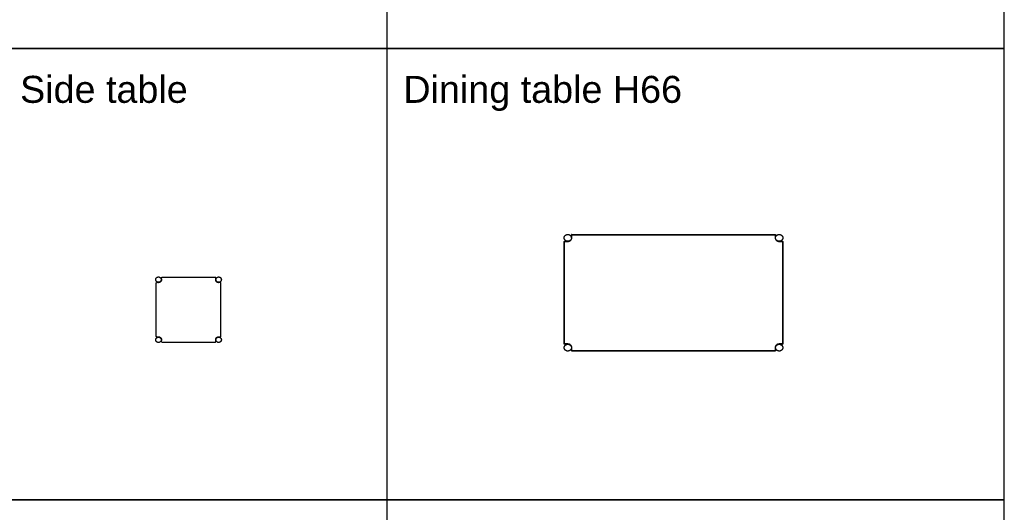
# Model space of a CAD drawing. Header units: millimetres. Extents: x -31695 to -19845, y -5614 to 7253.
# Tile 329 of 432: x -26609 to -19853, y 493 to 3873. Entities that reach past the tile are written whole.
import ezdxf

# ---------------------------------------------------------------- set-up
doc = ezdxf.new("R2010")
doc.units = ezdxf.units.MM
doc.layers.add('2d', color=7, linetype='Continuous', true_color=0x000000)
doc.layers.add('layout', color=7, linetype='Continuous', true_color=0x717171)
doc.styles.add('Predefinito', font='arial.ttf')

msp = doc.modelspace()

# ---------------------------------------------------------------- linework, layer by layer
at = {"layer": '2d', "linetype": 'Continuous', "lineweight": -3}
for points in [[(-25671.5, 1746.4), (-25671.5, 2065.5)], [(-25228.5, 1746.4), (-25228.5, 2065.5)]]:
    msp.add_lwpolyline(points, dxfattribs=at)
for points in [[(-22872.9, 2375.8), (-22872.9, 2399.2), (-22847.9, 2399.2)], [(-21397.9, 2399.2), (-21372.9, 2399.2), (-21372.9, 2375.8)], [(-22847.9, 1599.2), (-22872.9, 1599.2), (-22872.9, 1622.6)], [(-21372.9, 1622.6), (-21372.9, 1599.2), (-21397.9, 1599.2)]]:
    msp.add_rational_spline(points, [1, 0.707106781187, 1], degree=2, dxfattribs=at)
for points, weights, knots in [([(-22847.9, 2399.2), (-22831.2, 2399.2), (-22824.8, 2384.7), (-22818.4, 2370.3), (-22830.2, 2359.3), (-22842, 2348.2), (-22857.4, 2354.2), (-22872.9, 2360.2), (-22872.9, 2375.8)], [1, 0.831469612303, 1, 0.831469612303, 1, 0.831469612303, 1, 0.831469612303, 1], [0, 0, 0, 26.507194, 26.507194, 53.014387, 53.014387, 79.521581, 79.521581, 106.028775, 106.028775, 106.028775]), ([(-21372.9, 2375.8), (-21372.9, 2360.2), (-21388.3, 2354.2), (-21403.7, 2348.2), (-21415.6, 2359.3), (-21427.4, 2370.3), (-21421, 2384.7), (-21414.6, 2399.2), (-21397.9, 2399.2)], [1, 0.831469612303, 1, 0.831469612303, 1, 0.831469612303, 1, 0.831469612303, 1], [0, 0, 0, 26.507194, 26.507194, 53.014387, 53.014387, 79.521581, 79.521581, 106.028775, 106.028775, 106.028775]), ([(-25656.5, 2107.8), (-25675, 2107.8), (-25675, 2089.3), (-25675, 2070.8), (-25656.5, 2070.8), (-25638, 2070.8), (-25638, 2089.3), (-25638, 2107.8), (-25656.5, 2107.8)], [1, 0.707106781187, 1, 0.707106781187, 1, 0.707106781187, 1, 0.707106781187, 1], [0, 0, 0, 29.059732, 29.059732, 58.119464, 58.119464, 87.179196, 87.179196, 116.238928, 116.238928, 116.238928]), ([(-25637.8, 2097.3), (-25632.1, 2084.5), (-25641.9, 2074.6), (-25651.7, 2064.6), (-25664.5, 2070.1)], [1, 0.826202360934, 1, 0.826202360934, 1], [0, 0, 0, 24.536993, 24.536993, 49.073986, 49.073986, 49.073986]), ([(-25637.8, 2097.3), (-25638.9, 2099.8), (-25637.4, 2102.1), (-25635.9, 2104.4), (-25633.2, 2104.4)], [1, 0.878716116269, 1, 0.878716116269, 1], [0, 0, 0, 4.976305, 4.976305, 9.952609, 9.952609, 9.952609]), ([(-25262.2, 2097.3), (-25261.1, 2099.8), (-25262.6, 2102.1), (-25264.1, 2104.4), (-25266.8, 2104.4)], [1, 0.878716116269, 1, 0.878716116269, 1], [0, 0, 0, 4.976305, 4.976305, 9.952609, 9.952609, 9.952609]), ([(-25235.5, 2070.1), (-25248.3, 2064.6), (-25258.1, 2074.6), (-25267.9, 2084.5), (-25262.2, 2097.3)], [1, 0.826202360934, 1, 0.826202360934, 1], [0, 0, 0, 24.536993, 24.536993, 49.073986, 49.073986, 49.073986]), ([(-25243.5, 2107.8), (-25262, 2107.8), (-25262, 2089.3), (-25262, 2070.8), (-25243.5, 2070.8), (-25225, 2070.8), (-25225, 2089.3), (-25225, 2107.8), (-25243.5, 2107.8)], [1, 0.707106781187, 1, 0.707106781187, 1, 0.707106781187, 1, 0.707106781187, 1], [0, 0, 0, 29.059732, 29.059732, 58.119464, 58.119464, 87.179196, 87.179196, 116.238928, 116.238928, 116.238928]), ([(-25671.5, 2065.5), (-25671.5, 2068.2), (-25669.3, 2069.7), (-25667, 2071.2), (-25664.5, 2070.1)], [1, 0.880665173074, 1, 0.880665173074, 1], [0, 0, 0, 4.935319, 4.935319, 9.870637, 9.870637, 9.870637]), ([(-25228.5, 2065.5), (-25228.5, 2068.2), (-25230.8, 2069.7), (-25233, 2071.2), (-25235.5, 2070.1)], [1, 0.880665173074, 1, 0.880665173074, 1], [0, 0, 0, 4.935319, 4.935319, 9.870637, 9.870637, 9.870637]), ([(-25675, 1676.4), (-25675, 1657.9), (-25656.5, 1657.9), (-25638, 1657.9), (-25638, 1676.4), (-25638, 1694.9), (-25656.5, 1694.9), (-25675, 1694.9), (-25675, 1676.4)], [1, 0.707106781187, 1, 0.707106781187, 1, 0.707106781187, 1, 0.707106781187, 1], [0, 0, 0, 29.059732, 29.059732, 58.119464, 58.119464, 87.179196, 87.179196, 116.238928, 116.238928, 116.238928]), ([(-25664.5, 1695.6), (-25667, 1694.5), (-25669.3, 1696), (-25671.5, 1697.5), (-25671.5, 1700.2)], [1, 0.880665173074, 1, 0.880665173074, 1], [0, 0, 0, 4.935319, 4.935319, 9.870637, 9.870637, 9.870637]), ([(-25664.5, 1695.6), (-25651.7, 1701.1), (-25641.9, 1691.1), (-25632.1, 1681.2), (-25637.8, 1668.4)], [1, 0.826202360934, 1, 0.826202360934, 1], [0, 0, 0, 24.536993, 24.536993, 49.073986, 49.073986, 49.073986]), ([(-25262.2, 1668.4), (-25267.9, 1681.2), (-25258.1, 1691.1), (-25248.3, 1701.1), (-25235.5, 1695.6)], [1, 0.826202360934, 1, 0.826202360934, 1], [0, 0, 0, 24.536993, 24.536993, 49.073986, 49.073986, 49.073986]), ([(-25225, 1676.4), (-25225, 1694.9), (-25243.5, 1694.9), (-25262, 1694.9), (-25262, 1676.4), (-25262, 1657.9), (-25243.5, 1657.9), (-25225, 1657.9), (-25225, 1676.4)], [1, 0.707106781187, 1, 0.707106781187, 1, 0.707106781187, 1, 0.707106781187, 1], [0, 0, 0, 29.059732, 29.059732, 58.119464, 58.119464, 87.179196, 87.179196, 116.238928, 116.238928, 116.238928]), ([(-25235.5, 1695.6), (-25233, 1694.5), (-25230.8, 1696), (-25228.5, 1697.5), (-25228.5, 1700.2)], [1, 0.880665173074, 1, 0.880665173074, 1], [0, 0, 0, 4.935319, 4.935319, 9.870637, 9.870637, 9.870637]), ([(-25633.2, 1661.3), (-25635.9, 1661.3), (-25637.4, 1663.6), (-25638.9, 1665.9), (-25637.8, 1668.4)], [1, 0.878716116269, 1, 0.878716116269, 1], [0, 0, 0, 4.976305, 4.976305, 9.952609, 9.952609, 9.952609]), ([(-25266.8, 1661.3), (-25264.1, 1661.3), (-25262.6, 1663.6), (-25261.1, 1665.9), (-25262.2, 1668.4)], [1, 0.878716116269, 1, 0.878716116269, 1], [0, 0, 0, 4.976305, 4.976305, 9.952609, 9.952609, 9.952609]), ([(-22872.9, 1622.6), (-22872.9, 1638.2), (-22857.4, 1644.2), (-22842, 1650.2), (-22830.2, 1639.1), (-22818.4, 1628.1), (-22824.8, 1613.6), (-22831.2, 1599.2), (-22847.9, 1599.2)], [1, 0.831469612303, 1, 0.831469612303, 1, 0.831469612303, 1, 0.831469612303, 1], [0, 0, 0, 26.507194, 26.507194, 53.014387, 53.014387, 79.521581, 79.521581, 106.028775, 106.028775, 106.028775]), ([(-21397.9, 1599.2), (-21414.6, 1599.2), (-21421, 1613.6), (-21427.4, 1628.1), (-21415.6, 1639.1), (-21403.7, 1650.2), (-21388.3, 1644.2), (-21372.9, 1638.2), (-21372.9, 1622.6)], [1, 0.831469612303, 1, 0.831469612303, 1, 0.831469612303, 1, 0.831469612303, 1], [0, 0, 0, 26.507194, 26.507194, 53.014387, 53.014387, 79.521581, 79.521581, 106.028775, 106.028775, 106.028775]), ([(-21384, 1642), (-21383.1, 1641.5), (-21382.3, 1640.9), (-21380.8, 1639.8), (-21379.6, 1638.5), (-21379.2, 1638.1), (-21378.8, 1637.7)], [1, 0.999130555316, 1, 0.997205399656, 1, 0.999739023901, 1], [0, 0, 0, 1.881279, 1.881279, 5.253997, 5.253997, 6.283719, 6.283719, 6.283719])]:
    msp.add_rational_spline(points, weights, degree=2, knots=knots, dxfattribs=at)
for points, degree, knots in [([(-22847.9, 2350.3), (-22844.3, 2350.3), (-22837.2, 2351.7), (-22828.1, 2357.3), (-22822.1, 2365.8), (-22820.7, 2372.5), (-22820.7, 2375.8)], 3, [22.500005, 22.500005, 22.500005, 22.500005, 32.121073, 41.742143, 51.363212, 60.984281, 60.984281, 60.984281, 60.984281]), ([(-21425.1, 2375.8), (-21425.1, 2372.5), (-21423.7, 2365.8), (-21417.6, 2357.3), (-21408.6, 2351.7), (-21401.4, 2350.3), (-21397.9, 2350.3)], 3, [22.500003, 22.500003, 22.500003, 22.500003, 32.121073, 41.742142, 51.363211, 60.984279, 60.984279, 60.984279, 60.984279]), ([(-21422.9, 2376.1), (-21422.9, 2386.6), (-21422.9, 2397.1), (-21422.9, 2397.1), (-21422.9, 2397.1)], 2, [-3743.817938, -3743.817938, -3743.817938, -3723.575561, -3723.575561, -3715.575855, -3715.575855, -3715.575855]), ([(-22820.7, 1622.6), (-22820.7, 1625.9), (-22822.1, 1632.6), (-22828.1, 1641.1), (-22837.2, 1646.7), (-22844.3, 1648), (-22847.9, 1648)], 3, [22.500006, 22.500006, 22.500006, 22.500006, 32.121074, 41.742143, 51.363211, 60.984279, 60.984279, 60.984279, 60.984279]), ([(-22822.9, 1622.3), (-22822.9, 1611.8), (-22822.9, 1601.3), (-22822.9, 1601.3), (-22822.9, 1601.3)], 2, [-2613.135689, -2613.135689, -2613.135689, -2592.893288, -2592.893288, -2584.893288, -2584.893288, -2584.893288]), ([(-21397.9, 1648), (-21401.4, 1648), (-21408.6, 1646.7), (-21417.6, 1641.1), (-21423.7, 1632.6), (-21425.1, 1625.9), (-21425.1, 1622.6)], 3, [22.500003, 22.500003, 22.500003, 22.500003, 32.121073, 41.742144, 51.363212, 60.984278, 60.984278, 60.984278, 60.984278]), ([(-21397.6, 1646), (-21386.3, 1646), (-21375.1, 1646), (-21375.1, 1646), (-21375.1, 1646)], 2, [-3323.475, -3323.475, -3323.475, -3303.232623, -3303.232623, -3295.233102, -3295.233102, -3295.233102]), ([(-21397.9, 1599.2), (-21397.9, 1599.2), (-21397.9, 1599.2), (-21397.9, 1599.2), (-21397.9, 1599.2), (-21397.9, 1599.2), (-21397.9, 1599.2), (-21397.9, 1599.2), (-21397.9, 1599.2), (-21397.9, 1599.2), (-21397.9, 1599.2), (-21397.9, 1599.2), (-21397.9, 1599.2), (-21397.9, 1599.2), (-21397.9, 1599.2), (-21397.9, 1599.2), (-21397.9, 1599.2), (-21397.9, 1599.2), (-21397.9, 1599.2), (-21397.9, 1599.2), (-21397.9, 1599.2), (-21397.9, 1599.2), (-21397.9, 1599.2), (-21397.9, 1599.2), (-21397.9, 1599.2), (-21397.9, 1599.2), (-21397.9, 1599.2), (-21397.9, 1599.2), (-21397.9, 1599.2), (-21397.9, 1599.2), (-21397.9, 1599.2), (-21397.9, 1599.2), (-21397.9, 1599.2), (-21397.9, 1599.2), (-21397.9, 1599.2), (-21397.9, 1599.2), (-21397.9, 1599.2), (-21397.9, 1599.2), (-21397.9, 1599.2), (-21397.9, 1599.2), (-21397.9, 1599.2), (-21397.9, 1599.2), (-21397.9, 1599.2), (-21397.9, 1599.2), (-21397.9, 1599.2), (-21397.9, 1599.2), (-21397.9, 1599.2), (-21397.9, 1599.2), (-21397.9, 1599.2), (-21397.9, 1599.2), (-21397.9, 1599.2), (-21397.9, 1599.2), (-21397.9, 1599.2), (-21397.9, 1599.2), (-21397.9, 1599.2), (-21397.9, 1599.2), (-21397.9, 1599.2), (-21397.9, 1599.2), (-21397.9, 1599.2), (-21397.9, 1599.2), (-21397.9, 1599.2), (-21397.9, 1599.2), (-21397.9, 1599.2), (-21397.9, 1599.2), (-21397.9, 1599.2), (-21397.9, 1599.2), (-21397.9, 1599.2), (-21397.9, 1599.2), (-21397.9, 1599.2), (-21397.9, 1599.2), (-21397.9, 1599.2), (-21397.9, 1599.2), (-21397.9, 1599.2), (-21397.9, 1599.2), (-21397.9, 1599.2), (-21397.9, 1599.2), (-21397.9, 1599.2), (-21397.9, 1599.2), (-21397.9, 1599.2), (-21397.9, 1599.2), (-21397.9, 1599.2), (-21397.9, 1599.2), (-21397.9, 1599.2), (-21397.9, 1599.2), (-21397.9, 1599.2), (-21397.9, 1599.2), (-21397.9, 1599.2), (-21397.9, 1599.2), (-21397.9, 1599.2), (-21397.9, 1599.2)], 3, [0, 0, 0, 0, 0.00093, 0.0015423, 0.0036212, 0.0055387, 0.007763, 0.0097611, 0.0119855, 0.013903, 0.0162724, 0.0180965, 0.0206077, 0.022403, 0.0249754, 0.0261356, 0.0268384, 0.02836, 0.0293591, 0.0303582, 0.0314189, 0.0324795, 0.0334786, 0.0344777, 0.0355384, 0.0367022, 0.0378625, 0.0386198, 0.040119, 0.0409894, 0.0422303, 0.0428136, 0.0445546, 0.045325, 0.0465659, 0.0471203, 0.0488613, 0.0506855, 0.052981, 0.0549728, 0.0571749, 0.0591957, 0.0613172, 0.063338, 0.0655401, 0.0674579, 0.06966, 0.0716519, 0.0739475, 0.0759589, 0.0782834, 0.079692, 0.0803948, 0.0818941, 0.0826516, 0.0839151, 0.0849759, 0.0860367, 0.0870359, 0.0880576, 0.089557, 0.0902598, 0.0914203, 0.0922519, 0.093993, 0.0945475, 0.0957886, 0.096559, 0.0983002, 0.0988836, 0.1001247, 0.1006792, 0.1024204, 0.1042448, 0.1066147, 0.1085327, 0.1107575, 0.1127561, 0.1149809, 0.1168989, 0.1191012, 0.1210192, 0.1233892, 0.1252138, 0.1277256, 0.1295212, 0.1320942, 0.1339577, 0.1354853, 0.1354853, 0.1354853, 0.1354853])]:
    msp.add_open_spline(points, degree=degree, knots=knots, dxfattribs=at)
for points, degree in [([(-22822.9, 2388.8), (-22825, 2388.8), (-22827.1, 2388.8)], 2), ([(-22820.7, 2399.2), (-22821.8, 2398.1), (-22822.9, 2397.1)], 2), ([(-22822.9, 2397.1), (-22821.8, 2397.1), (-22820.7, 2397.1)], 2), ([(-22822.9, 2376.1), (-22822.9, 2386.6), (-22822.9, 2397.1)], 2), ([(-22822.9, 2378.1), (-22822.9, 2377.1), (-22822.9, 2376.1)], 2), ([(-22820.7, 2397.1), (-22820.7, 2398.1), (-22820.7, 2399.2)], 2), ([(-22820.7, 2399.2), (-22122.9, 2399.2), (-21425.1, 2399.2)], 2), ([(-22820.7, 2375.8), (-22820.7, 2386.5), (-22820.7, 2397.1)], 2), ([(-22820.7, 2397.1), (-22122.9, 2397.1), (-21425.1, 2397.1)], 2), ([(-21425.1, 2399.2), (-21425.1, 2398.1), (-21425.1, 2397.1)], 2), ([(-21425.1, 2399.2), (-21424, 2398.1), (-21422.9, 2397.1)], 2), ([(-21425.1, 2397.1), (-21424, 2397.1), (-21422.9, 2397.1)], 2), ([(-21425.1, 2397.1), (-21425.1, 2386.5), (-21425.1, 2375.8)], 2), ([(-21418.7, 2388.8), (-21420.8, 2388.8), (-21422.9, 2388.8)], 2), ([(-22872.9, 2350.3), (-22871.8, 2351.4), (-22870.7, 2352.4)], 2), ([(-22872.9, 2350.3), (-22871.8, 2350.3), (-22870.7, 2350.3)], 2), ([(-22872.9, 1648), (-22872.9, 1999.2), (-22872.9, 2350.3)], 2), ([(-22870.7, 2350.3), (-22870.7, 2351.4), (-22870.7, 2352.4)], 2), ([(-22870.7, 2352.4), (-22859.4, 2352.4), (-22848.2, 2352.4)], 2), ([(-22870.7, 1648), (-22870.7, 1999.2), (-22870.7, 2350.3)], 2), ([(-22870.7, 2350.3), (-22859.3, 2350.3), (-22847.9, 2350.3)], 2), ([(-22861.8, 2352.4), (-22861.8, 2354.4), (-22861.8, 2356.4)], 2), ([(-21397.9, 2350.3), (-21386.5, 2350.3), (-21375.1, 2350.3)], 2), ([(-21397.6, 2352.4), (-21386.3, 2352.4), (-21375.1, 2352.4)], 2), ([(-21384, 2356.4), (-21384, 2354.4), (-21384, 2352.4)], 2), ([(-21372.9, 2350.3), (-21374, 2351.4), (-21375.1, 2352.4)], 2), ([(-21375.1, 2352.4), (-21375.1, 2351.4), (-21375.1, 2350.3)], 2), ([(-21375.1, 2350.3), (-21374, 2350.3), (-21372.9, 2350.3)], 2), ([(-21375.1, 2350.3), (-21375.1, 1999.2), (-21375.1, 1648)], 2), ([(-21372.9, 2350.3), (-21372.9, 1999.2), (-21372.9, 1648)], 2), ([(-25640.9, 2099.3), (-25639.6, 2099.3), (-25638.2, 2099.3)], 2), ([(-25266.8, 2104.4), (-25450, 2104.4), (-25633.2, 2104.4)], 2), ([(-25261.8, 2099.3), (-25260.4, 2099.3), (-25259.1, 2099.3)], 2), ([(-25666.5, 2070.5), (-25666.5, 2072.1), (-25666.5, 2073.8)], 2), ([(-25646.5, 2071.1), (-25646.5, 2072.4), (-25646.5, 2073.8)], 2), ([(-25640.9, 2079.3), (-25639.7, 2079.3), (-25638.4, 2079.3)], 2), ([(-25261.6, 2079.3), (-25260.4, 2079.3), (-25259.1, 2079.3)], 2), ([(-25253.5, 2073.8), (-25253.5, 2072.4), (-25253.5, 2071.1)], 2), ([(-25233.5, 2073.8), (-25233.5, 2072.1), (-25233.5, 2070.5)], 2), ([(-25671.5, 1700.2), (-25671.5, 1723.3), (-25671.5, 1746.4)], 2), ([(-25666.5, 1691.9), (-25666.5, 1693.6), (-25666.5, 1695.2)], 2), ([(-25646.5, 1691.9), (-25646.5, 1693.3), (-25646.5, 1694.6)], 2), ([(-25253.5, 1694.6), (-25253.5, 1693.3), (-25253.5, 1691.9)], 2), ([(-25233.5, 1695.2), (-25233.5, 1693.6), (-25233.5, 1691.9)], 2), ([(-25228.5, 1700.2), (-25228.5, 1723.3), (-25228.5, 1746.4)], 2), ([(-25638.4, 1686.4), (-25639.7, 1686.4), (-25640.9, 1686.4)], 2), ([(-25638.2, 1666.4), (-25639.6, 1666.4), (-25640.9, 1666.4)], 2), ([(-25633.2, 1661.3), (-25450, 1661.3), (-25266.8, 1661.3)], 2), ([(-25259.1, 1666.4), (-25260.4, 1666.4), (-25261.8, 1666.4)], 2), ([(-25259.1, 1686.4), (-25260.4, 1686.4), (-25261.6, 1686.4)], 2), ([(-22870.7, 1648), (-22871.8, 1648), (-22872.9, 1648)], 2), ([(-22870.7, 1646), (-22871.8, 1647), (-22872.9, 1648)], 2), ([(-22870.7, 1646), (-22870.7, 1647), (-22870.7, 1648)], 2), ([(-22847.9, 1648), (-22859.3, 1648), (-22870.7, 1648)], 2), ([(-22848.2, 1646), (-22859.4, 1646), (-22870.7, 1646)], 2), ([(-22867.6, 1637), (-22867.5, 1637.1), (-22867.5, 1637.1), (-22867.4, 1637.2)], 3), ([(-22861.8, 1642), (-22861.8, 1644), (-22861.8, 1646)], 2), ([(-22820.7, 1601.3), (-22820.7, 1611.9), (-22820.7, 1622.6)], 2), ([(-21425.1, 1622.6), (-21425.1, 1611.9), (-21425.1, 1601.3)], 2), ([(-21422.9, 1622.3), (-21422.9, 1611.8), (-21422.9, 1601.3)], 2), ([(-21375.1, 1648), (-21386.5, 1648), (-21397.9, 1648)], 2), ([(-21384, 1646), (-21384, 1644), (-21384, 1642)], 2), ([(-21372.9, 1648), (-21374, 1648), (-21375.1, 1648)], 2), ([(-21372.9, 1648), (-21374, 1647), (-21375.1, 1646)], 2), ([(-21375.1, 1648), (-21375.1, 1647), (-21375.1, 1646)], 2), ([(-22827.1, 1609.6), (-22825, 1609.6), (-22822.9, 1609.6)], 2), ([(-22820.7, 1601.3), (-22821.8, 1601.3), (-22822.9, 1601.3)], 2), ([(-22820.7, 1599.2), (-22821.8, 1600.2), (-22822.9, 1601.3)], 2), ([(-22820.7, 1599.2), (-22820.7, 1600.2), (-22820.7, 1601.3)], 2), ([(-21425.1, 1601.3), (-22122.9, 1601.3), (-22820.7, 1601.3)], 2), ([(-21425.1, 1599.2), (-22122.9, 1599.2), (-22820.7, 1599.2)], 2), ([(-21425.1, 1601.3), (-21425.1, 1600.2), (-21425.1, 1599.2)], 2), ([(-21422.9, 1601.3), (-21424, 1601.3), (-21425.1, 1601.3)], 2), ([(-21422.9, 1601.3), (-21424, 1600.2), (-21425.1, 1599.2)], 2), ([(-21422.9, 1609.6), (-21420.8, 1609.6), (-21418.7, 1609.6)], 2)]:
    msp.add_open_spline(points, degree=degree, dxfattribs=at)
at = {"layer": 'layout', "linetype": 'Continuous'}
for points in [[(-31694.9, 3674.9), (-19853.1, 3674.9), (-19853.1, 7252.7), (-31694.9, 7252.7)], [(-31694.9, 578.7), (-19853.1, 578.7), (-19853.1, 3674.9), (-31694.9, 3674.9)], [(-31694.9, -2517.5), (-19853.1, -2517.5), (-19853.1, 578.7), (-31694.9, 578.7)]]:
    msp.add_lwpolyline(points, close=True, dxfattribs=at)
for points in [[(-24087.8, -5613.7), (-24087.8, 6771.1)], [(-21552.1, 3674.9), (-31694.9, 3674.9)]]:
    msp.add_lwpolyline(points, dxfattribs=at)

# ---------------------------------------------------------------- texts
at = {"layer": 'layout', "linetype": 'Continuous', "attachment_point": 1, "style": 'Predefinito'}
for s, insert, char_height, width in [('Side table', (-26605.8, 3487.4), 185.11, 2637.827), ('Dining table H66', (-23976, 3487.4), 185.111, 4150.905)]:
    msp.add_mtext(s, dxfattribs=dict(at, insert=insert, char_height=char_height, width=width))

doc.saveas('drawing.dxf')
